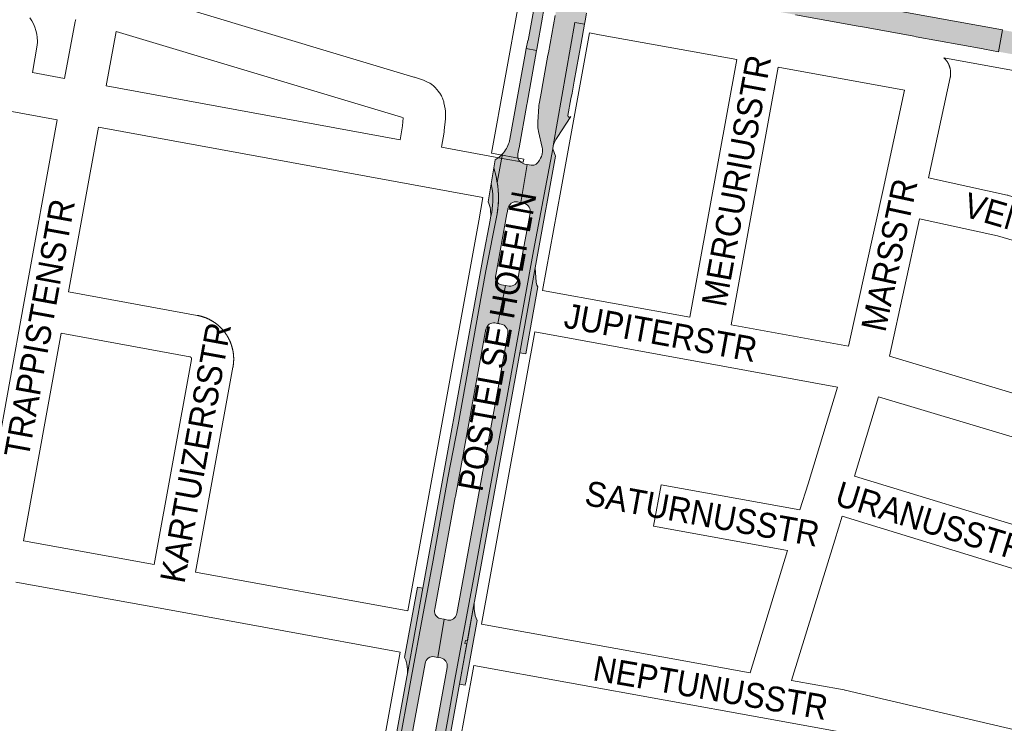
# Paper-space layout 'Layout1' of a CAD drawing. Header units: metres. Extents: x 123097 to 144122, y 392739 to 407589.
# Tile 266 of 510: x 132133 to 132438, y 398356 to 398573. Entities that reach past the tile are written whole.
import ezdxf
from ezdxf.enums import TextEntityAlignment as Align

# ---------------------------------------------------------------- set-up
doc = ezdxf.new("R2010")
doc.units = ezdxf.units.M
doc.header["$MEASUREMENT"] = 0
for name, color, linetype, lineweight in [('gs-anno-wegen algemeen tekst', 7, 'Continuous', 0), ('gs-knt-hoofdweg', 7, 'Continuous', 0), ('gs-knt-wegen algemeen', 7, 'Continuous', 0), ('ir-ARC-asfalt-hoofdwegen-te inspecteren', 5, 'Continuous', 0)]:
    doc.layers.add(name, color=color, linetype=linetype, lineweight=lineweight)
doc.styles.add('Style-Arial', font='arial.ttf')

psp = doc.layouts.get("Layout1")

# ---------------------------------------------------------------- hatches: boundary and pattern name
at = {"layer": 'ir-ARC-asfalt-hoofdwegen-te inspecteren', "linetype": 'Continuous', "lineweight": 13, "extrusion": (0, 0, -1)}
for points in [[(-132336.091, 398581.731, 0.0601799), (-132334.659, 398582.278), (-132329.415, 398585.212), (-132329.485, 398585.358), (-132326.908, 398586.773), (-132326.111, 398587.137), (-132324.316, 398587.585), (-132322.849, 398587.884), (-132321.781, 398588.008, -0.123154), (-132315.926, 398586.931), (-132317.035, 398592.19), (-132322.535, 398591.186), (-132324.902, 398590.765), (-132361.681, 398584.042), (-132437.157, 398570.3), (-132435.927, 398563.57), (-132431.521, 398564.375), (-132431.521, 398564.375), (-132431.152, 398564.442), (-132410.406, 398568.215), (-132410.407, 398568.221), (-132409.669, 398568.355), (-132409.668, 398568.349), (-132393.213, 398571.342), (-132393.214, 398571.349), (-132392.476, 398571.483), (-132392.475, 398571.477), (-132373.028, 398575.013), (-132373.029, 398575.017), (-132372.291, 398575.151), (-132372.29, 398575.148), (-132360.396, 398577.311), (-132358.117, 398577.725), (-132340.252, 398580.979), (-132339.883, 398581.046), (-132339.883, 398581.046)], [(-132280.309, 398524.947), (-132279.663, 398527.555), (-132280.084, 398530.055, -0.0726794), (-132282.312, 398531.902), (-132280.673, 398523.113, -0.0160845)]]:
    psp.add_hatch(color=5, dxfattribs=at).paths.add_polyline_path(points)
psp.add_hatch(color=5, dxfattribs=at).paths.add_polyline_path([(-132292.943, 398564.317), (-132292.88, 398563.947), (-132289.685, 398564.605), (-132290.13, 398567.021), (-132290.234, 398566.995), (-132291.927, 398576.107), (-132292.342, 398578.36), (-132292.526, 398579.351), (-132295.527, 398578.836), (-132295.363, 398577.837), (-132294.929, 398575.499), (-132294.719, 398574.28), (-132292.946, 398564.316)], flags=0)
at = {"layer": 'ir-ARC-asfalt-hoofdwegen-te inspecteren', "linetype": 'Continuous', "lineweight": 13}
for points in [[(132265.18, 398373.011, 0.4092691), (132263.26, 398375.8), (132262.274, 398375.985), (132264.236, 398387.774), (132264.655, 398387.686), (132264.656, 398387.691), (132265.411, 398387.54, 0.4200899), (132268.12, 398389.38), (132268.149, 398389.54), (132281.558, 398462.896), (132281.689, 398463.598), (132281.686, 398463.598), (132284.01, 398476.31, 0.3861585), (132281.87, 398479.22), (132281.241, 398479.329), (132281.243, 398479.341), (132280.921, 398479.389), (132283.196, 398491.149), (132284.361, 398490.949, 0.4084122), (132287.11, 398493.2), (132287.277, 398494.112), (132287.281, 398494.111), (132287.413, 398494.849), (132287.412, 398494.849), (132290.83, 398513.551, 0.4105519), (132289.01, 398516.61), (132287.98, 398516.82), (132289.991, 398528.683), (132291.214, 398528.448, 0.1733107), (132292.725, 398528.746, 0.1113431), (132293.74, 398529.972), (132294.048, 398530.561), (132294.35, 398531.137, 0.0531389), (132294.585, 398531.874), (132294.663, 398532.674), (132294.676, 398533.447), (132294.614, 398533.945), (132293.464, 398538.903, -0.0653339), (132293.233, 398541.185), (132293.248, 398541.444), (132293.273, 398541.803), (132293.269, 398541.803), (132293.55, 398546.64), (132293.586, 398547.022), (132293.636, 398547.406), (132294.341, 398551.268), (132294.465, 398551.94), (132294.464, 398551.94), (132296.401, 398562.55), (132296.525, 398563.215), (132296.522, 398563.215), (132298.638, 398574.803), (132299.077, 398577.183), (132299.261, 398578.158), (132308.418, 398576.555), (132308.551, 398576.538), (132308.36, 398575.544), (132307.931, 398573.161), (132307.737, 398572.088), (132304.731, 398572.629), (132298.05, 398534.393), (132297.9, 398533.534), (132291.914, 398501.947), (132283.562, 398455.79), (132279.983, 398436.552), (132273.645, 398401.804), (132267.605, 398369.144), (132265.293, 398356.17), (132262.385, 398340.287), (132260.353, 398328.935, 0.0734703), (132260.426, 398321.217), (132259.509, 398321.987), (132257.807, 398323.152), (132255.62, 398324.384), (132254.847, 398324.77, 0.4023947), (132256.57, 398325.999), (132257.124, 398328.898), (132257.129, 398328.897), (132257.271, 398329.633), (132257.265, 398329.634), (132257.31, 398329.87), (132257.82, 398332.56), (132265.142, 398372.799)], [(132302.58, 398543.832, 0.8248921), (132303.485, 398543.457), (132299.265, 398537.011, 0.1004501), (132298.05, 398534.393), (132304.731, 398572.629), (132307.737, 398572.088), (132306.686, 398566.253), (132304.504, 398554.416), (132303.848, 398550.746), (132303.52, 398548.957)], [(132249.75, 398327.19, 0.4195837), (132250.97, 398325.45), (132249.038, 398325.409), (132246.732, 398325.114), (132244.663, 398324.663), (132243.604, 398324.296), (132245.291, 398326.604), (132246.26, 398328.319), (132247.192, 398331.824), (132249.69, 398345.656), (132254.164, 398370.039), (132257.594, 398388.382), (132260.801, 398406.129), (132265.424, 398431.556), (132268.556, 398448.035), (132274.894, 398483.156), (132277.163, 398495.654), (132280.626, 398513.361, 0.0844897), (132280.673, 398523.113), (132282.312, 398531.902, 0.1045372), (132284.387, 398535.484), (132284.568, 398536.482), (132288.41, 398557.625), (132289.237, 398562.175), (132289.239, 398562.188), (132289.685, 398564.605), (132292.88, 398563.947), (132289.957, 398547.638), (132289.954, 398547.639), (132289.891, 398547.269), (132287.461, 398533.842), (132287.459, 398533.842), (132287.394, 398533.473), (132287.101, 398531.93), (132287.07, 398531.764), (132287.066, 398531.475), (132287.109, 398530.827), (132287.177, 398530.47), (132287.289, 398530.144), (132287.365, 398530.006), (132287.56, 398529.753), (132287.775, 398529.546), (132288.011, 398529.373), (132288.967, 398528.872), (132289.274, 398528.768), (132289.983, 398528.685), (132289.991, 398528.683), (132287.98, 398516.82), (132287.866, 398516.843), (132287.66, 398516.886), (132287.66, 398516.885), (132286.949, 398517.03, 0.4294212), (132284.01, 398514.96), (132283.842, 398514.048), (132283.839, 398514.049), (132283.703, 398513.311), (132283.706, 398513.311), (132280.2, 398494.31), (132280.149, 398494.038, 0.4169601), (132282.03, 398491.35), (132283.196, 398491.149), (132280.921, 398479.389), (132280.73, 398479.417), (132279.969, 398479.549, 0.4107291), (132277.19, 398477.61), (132272.619, 398452.562), (132272.609, 398452.564), (132272.475, 398451.826), (132272.485, 398451.824), (132270.315, 398439.936), (132270.313, 398439.936), (132270.294, 398439.822), (132267.73, 398425.767), (132267.705, 398425.633), (132267.705, 398425.633), (132261.36, 398390.86), (132261.3, 398390.519, 0.4002942), (132263.06, 398388.01), (132264.12, 398387.798), (132264.236, 398387.774), (132262.274, 398375.985), (132261.289, 398376.169, 0.4346122), (132258.32, 398374.08), (132253.733, 398348.956), (132253.73, 398348.957), (132253.596, 398348.219), (132253.598, 398348.219), (132250.96, 398333.77), (132250.44, 398331.08), (132250.305, 398330.321), (132250.252, 398330.064), (132250.26, 398330.063)], [(132261.69, 398327.63, 0.1770104), (132263.057, 398318.707), (132263.406, 398318.109), (132263.783, 398317.535), (132262.27, 398319.47), (132261.127, 398320.629), (132260.426, 398321.217, -0.0734703), (132260.353, 398328.935), (132262.385, 398340.287), (132265.293, 398356.17), (132267.605, 398369.144), (132273.645, 398401.804), (132279.983, 398436.552), (132283.562, 398455.79), (132291.914, 398501.947), (132297.9, 398533.534), (132298.736, 398531.248), (132293.029, 398500), (132292.412, 398496.621), (132287.715, 398470.322), (132273.655, 398393.277), (132273.583, 398392.875), (132271.468, 398381.134), (132270.853, 398381.233), (132270.694, 398380.246), (132271.291, 398380.15), (132269.038, 398367.643), (132262.54, 398331.871)], [(132278.967, 398513.809, 0.0994567), (132278.832, 398522.627), (132279.663, 398527.555), (132280.309, 398524.947, -0.100711), (132280.626, 398513.361), (132277.163, 398495.654), (132274.894, 398483.156), (132268.556, 398448.035), (132265.424, 398431.556), (132260.801, 398406.129), (132257.594, 398388.382), (132254.164, 398370.039), (132249.69, 398345.656), (132247.192, 398331.824), (132246.26, 398328.319), (132245.291, 398326.604), (132243.604, 398324.296), (132242.725, 398323.991), (132241.251, 398323.341), (132239.226, 398321.934), (132240.079, 398322.616), (132240.89, 398323.353, 0.1570472), (132245.87, 398332.69), (132246.25, 398334.77), (132252.695, 398369.924), (132252.89, 398370.99), (132257.64, 398397.412), (132257.64, 398397.412), (132276.373, 398500), (132278.454, 398511.399), (132278.612, 398512.14)], [(132278.612, 398512.14, 0.1285363), (132277.9, 398517.103), (132278.832, 398522.627, -0.0994567), (132278.967, 398513.809)]]:
    psp.add_hatch(color=5, dxfattribs=at).paths.add_polyline_path(points)
h = psp.add_hatch(color=5, dxfattribs=at)
h.paths.add_polyline_path([(132453.279, 398567.365, 0.0654676), (132460.29, 398566.89), (132466.267, 398567.33, -0.0334993), (132469.938, 398567.443, -0.0307593), (132473.251, 398567.119), (132502.609, 398561.779), (132500.852, 398551.755), (132500.846, 398551.719), (132487.067, 398554.227), (132486.698, 398554.294), (132459.956, 398559.18), (132459.957, 398559.181), (132459.219, 398559.319), (132459.219, 398559.315), (132435.927, 398563.57), (132437.157, 398570.3)])
edge = h.paths.add_edge_path(flags=16)
edge.add_arc((132465.766, 398566.43), 0.4, 0, 360)
for points in [[(132293.274, 398490.721), (132292.99, 398491.31), (132292.72, 398492.2), (132292.412, 398496.621), (132287.715, 398470.322), (132289.492, 398469.998)], [(132252.89, 398370.99), (132257.64, 398397.412), (132255.959, 398397.719), (132252.001, 398375.975), (132252.381, 398375.134), (132252.72, 398373.89), (132252.92, 398372.22)], [(132270.933, 398368.197), (132274.421, 398387.426), (132274.112, 398388.153), (132273.856, 398388.901), (132273.496, 398390.873), (132273.583, 398392.875), (132269.038, 398367.643), (132270.77, 398367.328), (132270.886, 398367.969)]]:
    psp.add_hatch(color=5, dxfattribs=at).paths.add_polyline_path(points, flags=0)

# ---------------------------------------------------------------- linework, layer by layer
at = {"layer": 'gs-knt-hoofdweg', "color": 7, "linetype": 'Continuous', "flags": 128}
psp.add_lwpolyline([(132521.127, 398544.344), (132520.839, 398544.233), (132520.475, 398544.111), (132520.106, 398544.007), (132519.732, 398543.921), (132519.355, 398543.853), (132518.975, 398543.803), (132518.592, 398543.771), (132518.209, 398543.758), (132517.826, 398543.762), (132517.443, 398543.786), (132517.061, 398543.827), (132516.683, 398543.887), (132513.588, 398544.452), (132418.946, 398561.716)], dxfattribs=at)
at = {"layer": 'gs-knt-wegen algemeen', "color": 7, "linetype": 'Continuous', "flags": 128}
for points in [[(132263.409, 398533.972), (132282.797, 398530.429), (132288.717, 398529.347), (132288.899, 398530.335), (132278.879, 398532.17, -0.3714971), (132278.871, 398532.181), (132287.409, 398578.812), (132287.124, 398580.505), (132286.244, 398584.629), (132285.959, 398585.966)], [(132414.242, 398524.495), (132438.59, 398519.162), (132438.811, 398519.11), (132439.029, 398519.05), (132479.578, 398507.157, -0.3845616), (132479.584, 398507.145), (132475.925, 398494.67), (132475.918, 398494.663)], [(132370.579, 398409.097), (132329.093, 398416.614, -0.3716164), (132329.086, 398416.625), (132331.404, 398429.419, -0.3716175), (132331.415, 398429.426), (132374.424, 398421.632)], [(132391.265, 398432.153), (132448.833, 398414.504, -0.3846183), (132448.84, 398414.492), (132445.029, 398402.062), (132445.022, 398402.056)]]:
    psp.add_lwpolyline(points, format="xyb", dxfattribs=at)
for points in [[(132164.881, 398582.795), (132254.886, 398555.739), (132255.065, 398555.683), (132257.584, 398554.846), (132257.832, 398554.758), (132258.077, 398554.659), (132258.318, 398554.551), (132259.306, 398554.083), (132259.575, 398553.948), (132259.837, 398553.801), (132260.092, 398553.642), (132260.34, 398553.471), (132260.579, 398553.289), (132260.81, 398553.096), (132261.031, 398552.892), (132261.243, 398552.679), (132261.445, 398552.456), (132262.505, 398551.229), (132262.708, 398550.982), (132262.898, 398550.726), (132263.076, 398550.461), (132263.24, 398550.187), (132263.391, 398549.905), (132263.528, 398549.617), (132263.736, 398549.149), (132263.846, 398548.885), (132263.945, 398548.616), (132264.032, 398548.343), (132264.107, 398548.066), (132264.169, 398547.787), (132264.544, 398545.925), (132264.589, 398545.671), (132264.625, 398545.415), (132264.651, 398545.159), (132264.666, 398544.901), (132264.671, 398544.643), (132264.671, 398543.385), (132264.663, 398543.072), (132264.641, 398542.76), (132264.292, 398539.141), (132264.263, 398538.893), (132264.225, 398538.647), (132263.409, 398533.972)], [(132135.948, 398574.062), (132136.549, 398573.14), (132137.068, 398572.17), (132137.502, 398571.159), (132137.848, 398570.115), (132138.103, 398569.045), (132138.265, 398567.957), (132138.333, 398566.859), (132138.331, 398566.551), (132138.315, 398566.243), (132138.285, 398565.937), (132138.24, 398565.632), (132136.775, 398557.124), (132146.753, 398555.299), (132150.052, 398572.881), (132150.098, 398573.107), (132150.153, 398573.331), (132150.215, 398573.553)], [(132159.56, 398552.958), (132250.601, 398536.313), (132251.356, 398540.639), (132251.595, 398543.116), (132251.048, 398543.298), (132162.73, 398569.847), (132159.56, 398552.958)], [(132309.303, 398569.377), (132300.349, 398520.6), (132294.679, 398489.62)], [(132354.827, 398561.123), (132312.373, 398568.82), (132309.303, 398569.377)], [(132144.391, 398542.495), (132128.101, 398545.474), (132045.538, 398560.428), (132045.398, 398560.455), (132031.229, 398563.343)], [(132340.286, 398481.302), (132354.827, 398561.123)], [(132418.946, 398561.716), (132419.085, 398561.588), (132419.151, 398561.521), (132419.304, 398561.366), (132419.307, 398561.363), (132419.31, 398561.36), (132419.389, 398561.271), (132419.518, 398561.127), (132419.603, 398561.022), (132419.718, 398560.88), (132419.8, 398560.768), (132419.905, 398560.624), (132419.984, 398560.505), (132420.08, 398560.36), (132420.154, 398560.234), (132420.241, 398560.087), (132420.31, 398559.957), (132420.389, 398559.807), (132420.453, 398559.672), (132420.523, 398559.519), (132420.581, 398559.381), (132420.643, 398559.226), (132420.694, 398559.084), (132420.749, 398558.927), (132420.793, 398558.782), (132420.84, 398558.623), (132420.877, 398558.476), (132420.916, 398558.315), (132420.946, 398558.166), (132420.977, 398558.004), (132421, 398557.853), (132421.023, 398557.69), (132421.038, 398557.538), (132421.053, 398557.375), (132421.062, 398557.222), (132421.068, 398557.062), (132421.068, 398557.057), (132421.068, 398557.054), (132421.069, 398556.905)], [(132367.637, 398558.8), (132353.095, 398478.967)], [(132406.781, 398551.702), (132367.637, 398558.8)], [(132420.923, 398555.534), (132414.242, 398524.495)], [(132420.924, 398555.54), (132420.924, 398555.537), (132420.923, 398555.534)], [(132420.924, 398555.54), (132420.924, 398555.537), (132420.923, 398555.534)], [(132421.069, 398556.905), (132421.068, 398556.741), (132421.061, 398556.588), (132421.052, 398556.424), (132421.038, 398556.271), (132421.021, 398556.109), (132420.999, 398555.956), (132420.974, 398555.795), (132420.946, 398555.644), (132420.924, 398555.54)], [(132389.444, 398472.338), (132400.152, 398520.91), (132406.781, 398551.702)], [(132121.181, 398414.443), (132133.99, 398485.099), (132144.391, 398542.495)], [(132157.199, 398540.154), (132147.961, 398489.175)], [(132254.712, 398522.326), (132157.199, 398540.154)], [(132252.992, 398390.43), (132270.703, 398487.373), (132275.032, 398511.193), (132276.191, 398518.401), (132254.719, 398522.325)], [(132254.719, 398522.325), (132254.715, 398522.325), (132254.712, 398522.326)], [(132254.719, 398522.325), (132254.715, 398522.325), (132254.712, 398522.326)], [(132411.471, 398511.774), (132402.108, 398469.307)], [(132475.918, 398494.663), (132475.914, 398494.663), (132435.582, 398506.492), (132411.471, 398511.774)], [(132147.961, 398489.175), (132187.797, 398481.909), (132187.881, 398481.894), (132187.964, 398481.878), (132188.047, 398481.861), (132188.13, 398481.844), (132188.213, 398481.827), (132188.296, 398481.809), (132188.378, 398481.79), (132188.459, 398481.772), (132188.541, 398481.752), (132188.624, 398481.732), (132188.706, 398481.712), (132188.788, 398481.691), (132188.869, 398481.669), (132188.951, 398481.647), (132189.033, 398481.624), (132189.112, 398481.602), (132189.194, 398481.578), (132189.275, 398481.554), (132189.356, 398481.53), (132189.437, 398481.505), (132189.517, 398481.479), (132189.598, 398481.453), (132189.678, 398481.427), (132189.757, 398481.4), (132189.837, 398481.373), (132189.917, 398481.345), (132189.996, 398481.316), (132190.076, 398481.287), (132190.155, 398481.258), (132190.234, 398481.228), (132190.313, 398481.198), (132190.391, 398481.167), (132190.469, 398481.136), (132190.548, 398481.104), (132190.626, 398481.072), (132190.704, 398481.039), (132190.782, 398481.006), (132190.859, 398480.972), (132190.937, 398480.938), (132191.012, 398480.904), (132191.089, 398480.868), (132191.166, 398480.833), (132191.242, 398480.797), (132191.319, 398480.76), (132191.395, 398480.723), (132191.47, 398480.685), (132191.546, 398480.647), (132191.62, 398480.61), (132191.695, 398480.571), (132191.77, 398480.531), (132191.845, 398480.491), (132191.919, 398480.451), (132191.993, 398480.41), (132192.067, 398480.369), (132192.141, 398480.327), (132192.213, 398480.286), (132192.286, 398480.244), (132192.359, 398480.201), (132192.431, 398480.157), (132192.504, 398480.113), (132192.576, 398480.069), (132192.647, 398480.024), (132192.719, 398479.979), (132192.789, 398479.934), (132192.86, 398479.888), (132192.93, 398479.842), (132193.001, 398479.795), (132193.071, 398479.747), (132193.141, 398479.699), (132193.21, 398479.651), (132193.279, 398479.602), (132193.347, 398479.554), (132193.415, 398479.505), (132193.484, 398479.455), (132193.552, 398479.404), (132193.619, 398479.354), (132193.687, 398479.302), (132193.754, 398479.251), (132193.821, 398479.199), (132193.886, 398479.147), (132193.952, 398479.095), (132194.018, 398479.041), (132194.083, 398478.988), (132194.148, 398478.934), (132194.213, 398478.879), (132194.277, 398478.824), (132194.341, 398478.769), (132194.404, 398478.715), (132194.467, 398478.659), (132194.53, 398478.602), (132194.593, 398478.545), (132194.656, 398478.488), (132194.718, 398478.431), (132194.779, 398478.373), (132194.841, 398478.315), (132194.9, 398478.257), (132194.961, 398478.198), (132195.021, 398478.138), (132195.081, 398478.079), (132195.141, 398478.019), (132195.2, 398477.958), (132195.258, 398477.897), (132195.317, 398477.836), (132195.374, 398477.776), (132195.431, 398477.714), (132195.488, 398477.651), (132195.545, 398477.589), (132195.602, 398477.526), (132195.658, 398477.462), (132195.714, 398477.399), (132195.769, 398477.335), (132195.823, 398477.271), (132195.877, 398477.207), (132195.931, 398477.142), (132195.985, 398477.076), (132196.038, 398477.011), (132196.091, 398476.945), (132196.144, 398476.878), (132196.196, 398476.812), (132196.247, 398476.746), (132196.298, 398476.679), (132196.349, 398476.611), (132196.399, 398476.543), (132196.449, 398476.475), (132196.499, 398476.406), (132196.548, 398476.337), (132196.597, 398476.268), (132196.644, 398476.2), (132196.692, 398476.131), (132196.74, 398476.06), (132196.787, 398475.99), (132196.833, 398475.92), (132196.88, 398475.849), (132196.925, 398475.777), (132196.971, 398475.706), (132197.015, 398475.636), (132197.059, 398475.564), (132197.103, 398475.491), (132197.147, 398475.419), (132197.19, 398475.346), (132197.232, 398475.273), (132197.275, 398475.2), (132197.316, 398475.126), (132197.357, 398475.054), (132197.398, 398474.98), (132197.438, 398474.905), (132197.478, 398474.831), (132197.518, 398474.756), (132197.557, 398474.681), (132197.595, 398474.605), (132197.633, 398474.53), (132197.67, 398474.456), (132197.707, 398474.38), (132197.744, 398474.303), (132197.78, 398474.227), (132197.816, 398474.15), (132197.851, 398474.073), (132197.886, 398473.996), (132197.92, 398473.919), (132197.954, 398473.843), (132197.987, 398473.765), (132198.02, 398473.687), (132198.052, 398473.609), (132198.084, 398473.531), (132198.116, 398473.452), (132198.147, 398473.373), (132198.177, 398473.294), (132198.207, 398473.217), (132198.236, 398473.138), (132198.265, 398473.058), (132198.294, 398472.979), (132198.322, 398472.899), (132198.35, 398472.819), (132198.377, 398472.739), (132198.403, 398472.658), (132198.429, 398472.579), (132198.455, 398472.499), (132198.48, 398472.418), (132198.504, 398472.337), (132198.528, 398472.256), (132198.552, 398472.175), (132198.575, 398472.093), (132198.598, 398472.012), (132198.62, 398471.932), (132198.641, 398471.85), (132198.662, 398471.768), (132198.683, 398471.686), (132198.703, 398471.604), (132198.723, 398471.521), (132198.742, 398471.439), (132198.76, 398471.356), (132198.778, 398471.276), (132198.796, 398471.193), (132198.813, 398471.11), (132198.83, 398471.027), (132198.846, 398470.944), (132198.861, 398470.861), (132198.876, 398470.777), (132198.891, 398470.694), (132198.904, 398470.612), (132198.918, 398470.529), (132198.931, 398470.445), (132198.943, 398470.361), (132198.955, 398470.278), (132198.967, 398470.194), (132198.978, 398470.11), (132198.988, 398470.026), (132198.998, 398469.944), (132199.007, 398469.859), (132199.016, 398469.775), (132199.025, 398469.691), (132199.033, 398469.607), (132199.04, 398469.523), (132199.047, 398469.438), (132199.053, 398469.354), (132199.059, 398469.271), (132199.064, 398469.187), (132199.069, 398469.102), (132199.073, 398469.018), (132199.077, 398468.933), (132199.08, 398468.849), (132199.082, 398468.764), (132199.085, 398468.679), (132199.086, 398468.597), (132199.087, 398468.512), (132199.088, 398468.427), (132199.088, 398468.343), (132199.088, 398468.258), (132199.087, 398468.173), (132199.085, 398468.089), (132199.083, 398468.004), (132199.081, 398467.921), (132199.078, 398467.837), (132199.074, 398467.752), (132199.07, 398467.668), (132199.065, 398467.583), (132199.06, 398467.499), (132199.055, 398467.414), (132199.049, 398467.33), (132199.042, 398467.247), (132199.035, 398467.163), (132199.027, 398467.079), (132199.019, 398466.995), (132199.01, 398466.91), (132199.001, 398466.826), (132198.991, 398466.742), (132198.981, 398466.658), (132198.97, 398466.576), (132198.959, 398466.492), (132198.947, 398466.408), (132198.935, 398466.325), (132198.922, 398466.241), (132198.909, 398466.157), (132198.895, 398466.074), (132198.881, 398465.991), (132198.866, 398465.908), (132187.301, 398402.398)], [(132294.679, 398489.62), (132340.286, 398481.302)], [(132353.095, 398478.967), (132389.444, 398472.338)], [(132145.639, 398476.364), (132133.991, 398412.119)], [(132174.493, 398404.733), (132186.056, 398468.239), (132186.059, 398468.257), (132186.062, 398468.275), (132186.064, 398468.293), (132186.066, 398468.311), (132186.067, 398468.33), (132186.068, 398468.348), (132186.068, 398468.366), (132186.068, 398468.384), (132186.067, 398468.402), (132186.067, 398468.42), (132186.065, 398468.438), (132186.063, 398468.456), (132186.061, 398468.475), (132186.058, 398468.492), (132186.055, 398468.51), (132186.051, 398468.528), (132186.047, 398468.546), (132186.043, 398468.564), (132186.038, 398468.581), (132186.033, 398468.598), (132186.027, 398468.616), (132186.021, 398468.633), (132186.014, 398468.65), (132186.007, 398468.666), (132186, 398468.683), (132185.992, 398468.699), (132185.983, 398468.716), (132185.975, 398468.732), (132185.966, 398468.747), (132185.956, 398468.763), (132185.947, 398468.778), (132185.936, 398468.793), (132185.926, 398468.808), (132185.915, 398468.823), (132185.904, 398468.837), (132185.892, 398468.851), (132185.88, 398468.865), (132185.868, 398468.878), (132185.855, 398468.891), (132185.843, 398468.904), (132185.829, 398468.917), (132185.816, 398468.929), (132185.802, 398468.941), (132185.788, 398468.952), (132185.773, 398468.963), (132185.759, 398468.974), (132185.744, 398468.984), (132185.729, 398468.994), (132185.713, 398469.004), (132185.698, 398469.013), (132185.682, 398469.022), (132185.666, 398469.031), (132185.65, 398469.039), (132185.633, 398469.047), (132185.616, 398469.054), (132185.6, 398469.061), (132185.583, 398469.067), (132185.566, 398469.073), (132185.548, 398469.079), (132185.531, 398469.084), (132185.513, 398469.089), (132185.496, 398469.093), (132185.478, 398469.097), (132185.46, 398469.101), (132145.639, 398476.364)], [(132292.336, 398476.812), (132275.776, 398386.283)], [(132386.084, 398459.716), (132344.356, 398467.326), (132292.336, 398476.812)], [(132402.108, 398469.307), (132499.301, 398440.139)], [(132374.424, 398421.632), (132376.912, 398429.743), (132386.084, 398459.716)], [(132398.78, 398456.712), (132391.265, 398432.153)], [(132495.664, 398427.637), (132398.78, 398456.712)], [(132387.452, 398419.704), (132385.178, 398412.291), (132385.177, 398412.287), (132385.176, 398412.284), (132371.847, 398368.835)], [(132445.022, 398402.056), (132445.019, 398402.056), (132387.452, 398419.704)], [(132133.991, 398412.119), (132174.493, 398404.733)], [(132358.948, 398371.179), (132370.579, 398409.097)], [(132187.301, 398402.398), (132252.992, 398390.43)], [(132250.652, 398377.622), (132178.564, 398390.755), (132131.665, 398399.308)], [(132275.776, 398386.283), (132358.948, 398371.179)], [(132241.2, 398325.9), (132250.652, 398377.622)], [(132273.44, 398373.475), (132263.963, 398321.373), (132263.95, 398321.31)], [(132460.891, 398335.484), (132385.65, 398353.094), (132362.311, 398357.335), (132273.44, 398373.475)], [(132371.847, 398368.835), (132388.139, 398365.875), (132388.299, 398365.844), (132388.459, 398365.809), (132466.525, 398347.537)]]:
    psp.add_lwpolyline(points, dxfattribs=at)
at = {"layer": 'ir-ARC-asfalt-hoofdwegen-te inspecteren', "color": 5, "linetype": 'Continuous', "lineweight": 13}
for points in [[(132361.681, 398584.042), (132437.157, 398570.3), (132435.927, 398563.57), (132431.521, 398564.375), (132431.521, 398564.375), (132431.152, 398564.442), (132410.406, 398568.215), (132410.407, 398568.221), (132409.669, 398568.355), (132409.668, 398568.349), (132393.213, 398571.342), (132393.214, 398571.349), (132392.476, 398571.483), (132392.475, 398571.477), (132373.028, 398575.013)], [(132308.36, 398575.544), (132307.931, 398573.161), (132307.737, 398572.088), (132304.731, 398572.629), (132298.05, 398534.393), (132297.9, 398533.534), (132291.914, 398501.947), (132283.562, 398455.79), (132279.983, 398436.552), (132273.645, 398401.804), (132267.605, 398369.144), (132265.293, 398356.17), (132262.385, 398340.287)], [(132262.385, 398340.287), (132265.293, 398356.17), (132267.605, 398369.144), (132273.645, 398401.804), (132279.983, 398436.552), (132283.562, 398455.79), (132291.914, 398501.947), (132297.9, 398533.534), (132298.736, 398531.248), (132293.029, 398500), (132292.412, 398496.621), (132287.715, 398470.322), (132273.655, 398393.277), (132273.583, 398392.875), (132271.468, 398381.134), (132270.853, 398381.233), (132270.694, 398380.246), (132271.291, 398380.15), (132269.038, 398367.643), (132262.54, 398331.871)]]:
    psp.add_lwpolyline(points, dxfattribs=at)
for points in [[(132292.943, 398564.317), (132292.88, 398563.947), (132289.685, 398564.605), (132290.13, 398567.021), (132290.234, 398566.995), (132291.927, 398576.107), (132292.342, 398578.36), (132292.526, 398579.351), (132295.527, 398578.836), (132295.363, 398577.837), (132294.929, 398575.499), (132294.719, 398574.28), (132292.946, 398564.316)], [(132293.274, 398490.721), (132292.99, 398491.31), (132292.72, 398492.2), (132292.412, 398496.621), (132287.715, 398470.322), (132289.492, 398469.998)], [(132252.89, 398370.99), (132257.64, 398397.412), (132255.959, 398397.719), (132252.001, 398375.975), (132252.381, 398375.134), (132252.72, 398373.89), (132252.92, 398372.22)], [(132270.933, 398368.197), (132274.421, 398387.426), (132274.112, 398388.153), (132273.856, 398388.901), (132273.496, 398390.873), (132273.583, 398392.875), (132269.038, 398367.643), (132270.77, 398367.328), (132270.886, 398367.969)]]:
    psp.add_lwpolyline(points, close=True, dxfattribs=at)
for points in [[(132257.82, 398332.56), (132265.142, 398372.799), (132265.18, 398373.011, 0.4092691), (132263.26, 398375.8), (132262.274, 398375.985), (132264.236, 398387.774), (132264.655, 398387.686), (132264.656, 398387.691), (132265.411, 398387.54, 0.4200899), (132268.12, 398389.38), (132268.149, 398389.54), (132281.558, 398462.896), (132281.689, 398463.598), (132281.686, 398463.598), (132284.01, 398476.31, 0.3861585), (132281.87, 398479.22), (132281.241, 398479.329), (132281.243, 398479.341), (132280.921, 398479.389), (132283.196, 398491.149), (132284.361, 398490.949, 0.4084122), (132287.11, 398493.2), (132287.277, 398494.112), (132287.281, 398494.111), (132287.413, 398494.849), (132287.412, 398494.849), (132290.83, 398513.551, 0.4105519), (132289.01, 398516.61), (132287.98, 398516.82), (132289.991, 398528.683), (132291.214, 398528.448, 0.1733107), (132292.725, 398528.746, 0.1113431), (132293.74, 398529.972), (132294.048, 398530.561), (132294.35, 398531.137, 0.0531389), (132294.585, 398531.874), (132294.663, 398532.674), (132294.676, 398533.447), (132294.614, 398533.945), (132293.464, 398538.903, -0.0653339), (132293.233, 398541.185), (132293.248, 398541.444), (132293.273, 398541.803), (132293.269, 398541.803), (132293.55, 398546.64), (132293.586, 398547.022), (132293.636, 398547.406), (132294.341, 398551.268), (132294.465, 398551.94), (132294.464, 398551.94), (132296.401, 398562.55), (132296.525, 398563.215), (132296.522, 398563.215), (132298.638, 398574.803)], [(132249.69, 398345.656), (132254.164, 398370.039), (132257.594, 398388.382), (132260.801, 398406.129), (132265.424, 398431.556), (132268.556, 398448.035), (132274.894, 398483.156), (132277.163, 398495.654), (132280.626, 398513.361, 0.0844897), (132280.673, 398523.113), (132282.312, 398531.902, 0.1045372), (132284.387, 398535.484), (132284.568, 398536.482), (132288.41, 398557.625), (132289.237, 398562.175), (132289.239, 398562.188), (132289.685, 398564.605), (132292.88, 398563.947), (132289.957, 398547.638), (132289.954, 398547.639), (132289.891, 398547.269), (132287.461, 398533.842), (132287.459, 398533.842), (132287.394, 398533.473), (132287.101, 398531.93), (132287.07, 398531.764), (132287.066, 398531.475), (132287.109, 398530.827), (132287.177, 398530.47), (132287.289, 398530.144), (132287.365, 398530.006), (132287.56, 398529.753), (132287.775, 398529.546), (132288.011, 398529.373), (132288.967, 398528.872), (132289.274, 398528.768), (132289.983, 398528.685), (132289.991, 398528.683), (132287.98, 398516.82), (132287.866, 398516.843), (132287.66, 398516.886), (132287.66, 398516.885), (132286.949, 398517.03, 0.4294212), (132284.01, 398514.96), (132283.842, 398514.048), (132283.839, 398514.049), (132283.703, 398513.311), (132283.706, 398513.311), (132280.2, 398494.31), (132280.149, 398494.038, 0.4169601), (132282.03, 398491.35), (132283.196, 398491.149), (132280.921, 398479.389), (132280.73, 398479.417), (132279.969, 398479.549, 0.4107291), (132277.19, 398477.61), (132272.619, 398452.562), (132272.609, 398452.564), (132272.475, 398451.826), (132272.485, 398451.824), (132270.315, 398439.936), (132270.313, 398439.936), (132270.294, 398439.822), (132267.73, 398425.767), (132267.705, 398425.633), (132267.705, 398425.633), (132261.36, 398390.86), (132261.3, 398390.519, 0.4002942), (132263.06, 398388.01), (132264.12, 398387.798), (132264.236, 398387.774), (132262.274, 398375.985), (132261.289, 398376.169, 0.4346122), (132258.32, 398374.08), (132253.733, 398348.956)], [(132246.25, 398334.77), (132252.695, 398369.924), (132252.89, 398370.99), (132257.64, 398397.412), (132257.64, 398397.412), (132276.373, 398500), (132278.454, 398511.399), (132278.612, 398512.14), (132278.967, 398513.809, 0.0994567), (132278.832, 398522.627), (132279.663, 398527.555), (132280.309, 398524.947, -0.100711), (132280.626, 398513.361), (132277.163, 398495.654), (132274.894, 398483.156), (132268.556, 398448.035), (132265.424, 398431.556), (132260.801, 398406.129), (132257.594, 398388.382), (132254.164, 398370.039), (132249.69, 398345.656)]]:
    psp.add_lwpolyline(points, format="xyb", dxfattribs=at)
for points in [[(132302.58, 398543.832, 0.8248921), (132303.485, 398543.457), (132299.265, 398537.011, 0.1004501), (132298.05, 398534.393), (132304.731, 398572.629), (132307.737, 398572.088), (132306.686, 398566.253), (132304.504, 398554.416), (132303.848, 398550.746), (132303.52, 398548.957)], [(132280.309, 398524.947), (132279.663, 398527.555), (132280.084, 398530.055, 0.0726794), (132282.312, 398531.902), (132280.673, 398523.113, 0.0160845)], [(132278.612, 398512.14, 0.1285363), (132277.9, 398517.103), (132278.832, 398522.627, -0.0994567), (132278.967, 398513.809)]]:
    psp.add_lwpolyline(points, format="xyb", close=True, dxfattribs=at)

# ---------------------------------------------------------------- texts
at = {"layer": 'gs-anno-wegen algemeen tekst', "color": 7, "style": 'Style-Arial', "width": 0.909091}
for s, rotation, p in [('MERCURIUSSTR', 79.70031, (132354.722, 398523.605)), ('MARSSTR', 77.8229, (132402.093, 398500.615)), ('VENUSSTR', 343.62567, (132451.141, 398508.904)), ('POSTELSE HOEFLN', 79.65873, (132280.675, 398473.914)), ('TRAPPISTENSTR', 79.71156, (132138.972, 398477.933)), ('JUPITERSTR', 349.69365, (132331.327, 398476.56)), ('KARTUIZERSSTR', 79.73406, (132187.28, 398439.402)), ('SATURNUSSTR', 349.78689, (132344.185, 398420.506)), ('URANUSSTR', 342.96759, (132415.03, 398418.058)), ('NEPTUNUSSTR', 350.25806, (132346.773, 398366.542))]:
    psp.add_text(s, height=7.7, rotation=rotation, dxfattribs=at).set_placement(p, align=Align.MIDDLE_CENTER)

doc.saveas('drawing.dxf')
